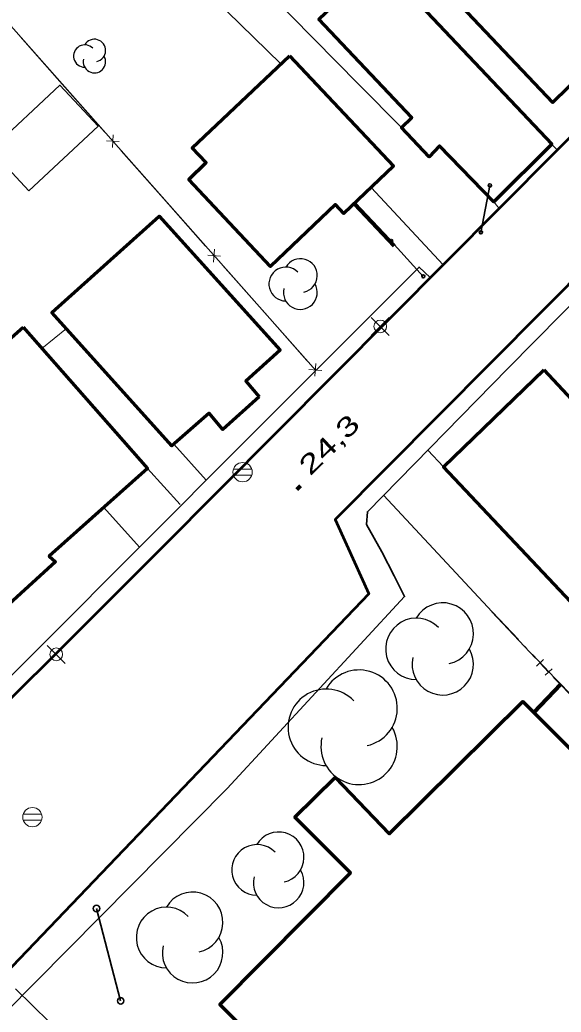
# Model space of a CAD drawing. Extents: x 356765 to 358572, y 5103174 to 5104650.
# Drawn here: x 357981.1 to 358023.7, y 5103611.5 to 5103689.4 of the extents above; entities that cross this region are included whole.
import ezdxf

# ---------------------------------------------------------------- set-up
doc = ezdxf.new("R2010")
doc.units = 0
doc.header["$LTSCALE"] = 0.6
doc.linetypes.add('DOT_DASHED', pattern=[7.7, 5, -1.2, 0.3, -1.2])
for name, color, linetype, lineweight in [('19', 7, 'Continuous', 13), ('21', 7, 'Continuous', 53), ('22', 7, 'Continuous', 35), ('3', 7, 'Continuous', 140), ('31', 7, 'Continuous', 70), ('36', 7, 'Continuous', 13), ('37', 7, 'Continuous', 13), ('44', 7, 'Continuous', 25)]:
    doc.layers.add(name, color=color, linetype=linetype, lineweight=lineweight)

msp = doc.modelspace()

# ---------------------------------------------------------------- linework, layer by layer
at = {"layer": '19'}
for p, q in [((358001.64, 5103685.97), (357994.29, 5103693.16)), ((358022.93, 5103679.65), (358023.36, 5103679.21)), ((358014.39, 5103670.19), (358008.74, 5103676.26)), ((358018.37, 5103675.15), (358018.79, 5103674.61)), ((357984.78, 5103665.18), (357982.86, 5103663.62)), ((357995.77, 5103653.28), (357993.23, 5103656.11)), ((358014.43, 5103654.33), (358013.19, 5103655.63)), ((358009.72, 5103652.09), (358018.25, 5103642.94)), ((357990.52, 5103648), (357987.72, 5103651.13))]:
    msp.add_line(p, q, dxfattribs=at)
msp.add_lwpolyline([(357996.83, 5103695.51), (358000.7, 5103691.56), (358007.77, 5103684.36), (358011.13, 5103680.99)], dxfattribs=at)
at = {"layer": '21'}
for points in [[(357887.7, 5103543.55), (357911.58, 5103567.69), (357927.84, 5103583.94), (357943.65, 5103599.54), (357954.66, 5103610.63), (357972.41, 5103628.12), (357992.28, 5103647.95), (358010.31, 5103666.09), (358027.51, 5103683.37), (358038.73, 5103694.84), (358064.53, 5103720.9), (358084.34, 5103740.73), (358091.36, 5103748.08), (358105.05, 5103761.99)], [(358101.28, 5103611.81), (358100.18, 5103612.86), (358091.58, 5103621.09), (358084.43, 5103627.86), (358076.21, 5103635.55), (358069.6, 5103641.75), (358060.61, 5103650.3), (358041.95, 5103667.58), (358040.37, 5103669.01), (358038.42, 5103670.76), (358037.07, 5103671.74), (358035.53, 5103672.3), (358033.72, 5103672.49), (358031.79, 5103672.59), (358029.79, 5103672.37), (358027.98, 5103671.84), (358026.28, 5103670.67), (358005.91, 5103650.19), (358006.79, 5103648.23), (358008.55, 5103644.34), (357976.42, 5103610.8), (357969.13, 5103603.18), (357965.78, 5103599.68), (357906.39, 5103538.83)]]:
    msp.add_lwpolyline(points, dxfattribs=at)
at = {"layer": '22'}
for points in [[(358062.31, 5103645.23), (358040.31, 5103665.3), (358041.35, 5103666.43), (358038.37, 5103669.17), (358036.22, 5103670.68), (358034.28, 5103671.26), (358032.28, 5103671.33), (358030.33, 5103671.13), (358028.45, 5103670.55), (358026.25, 5103668.88), (358023.94, 5103666.55), (358023.71, 5103666.32), (358019.49, 5103662.05), (358008.44, 5103650.79), (358008.37, 5103649.8), (358009.59, 5103647.63), (358010.54, 5103645.76), (358011.37, 5103644.12), (357997.43, 5103629.05), (357979.91, 5103611.37), (357979.38, 5103610.84), (357977.94, 5103609.34)], [(357887.54, 5103543.4), (357886.48, 5103544.42), (357902.45, 5103560.73), (357923.92, 5103582.46), (357946.05, 5103603.62), (357962.84, 5103620.36), (357965.15, 5103622.66), (357968.27, 5103625.77), (357977.81, 5103635.28), (357982.73, 5103640.18), (357998.72, 5103656.24), (358012.51, 5103670.01), (358013.39, 5103669.19)]]:
    msp.add_lwpolyline(points, dxfattribs=at)
at = {"layer": '3'}
msp.add_line((358002.91, 5103652.54), (358003.19, 5103652.82), dxfattribs=at)
at = {"layer": '31'}
for points in [[(358030.22, 5103689.98), (358023.01, 5103682.93), (358012.46, 5103694.09), (358013.62, 5103695.24), (358008.59, 5103700.51), (358014.76, 5103706.49), (358030.22, 5103689.98)], [(358009.36, 5103694.03), (358022.94, 5103679.66), (358018.37, 5103675.15), (358014.12, 5103679.54), (358013.31, 5103678.67), (358011.13, 5103680.99), (358011.94, 5103681.76), (358004.62, 5103689.49), (358009.36, 5103694.03)], [(358002.32, 5103686.61), (358010.5, 5103677.93), (358006.58, 5103674.22), (358005.94, 5103674.93), (358000.83, 5103670.05), (357994.42, 5103676.88), (357995.77, 5103678.22), (357994.68, 5103679.38), (358002.32, 5103686.61)], [(357999.93, 5103659.82), (357997.08, 5103657.26), (357996, 5103658.53), (357993.06, 5103655.96), (357983.65, 5103666.44), (357992.08, 5103674.01), (358001.59, 5103663.48), (357998.88, 5103661.05), (357999.93, 5103659.82)], [(357981.38, 5103665.3), (357991.15, 5103654.2), (357983.44, 5103647.3), (357983.94, 5103646.86), (357977.54, 5103641.03), (357967.32, 5103652.84), (357981.38, 5103665.3)], [(358022.31, 5103661.93), (358025.98, 5103658.01), (358028.94, 5103654.87), (358026.66, 5103652.48), (358030.78, 5103648.2), (358025.3, 5103642.8), (358014.43, 5103654.33), (358022.31, 5103661.93)]]:
    msp.add_lwpolyline(points, close=True, dxfattribs=at)
at = {"layer": '31', "lineweight": 35}
msp.add_lwpolyline([(357981.83, 5103676), (357987.28, 5103681.08), (357984.27, 5103684.3), (357978.83, 5103679.22), (357981.83, 5103676)], close=True, dxfattribs=at)
at = {"layer": '31'}
msp.add_lwpolyline([(358032.17, 5103577.12), (357996.85, 5103612.07), (358007.12, 5103622.43), (358002.74, 5103626.79), (358005.9, 5103629.9), (358010.16, 5103625.49), (358020.66, 5103635.88), (358020.66, 5103635.88), (358021.52, 5103635.01), (358049.95, 5103606.68)], dxfattribs=at)
at = {"layer": '36', "lineweight": 35}
for p, q in [((358018.07, 5103676.42), (358017.36, 5103672.74)), ((358010.31, 5103672.06), (358012.84, 5103669.28)), ((357987.15, 5103619.62), (357989.05, 5103612.36)), ((357980.78, 5103613.32), (357983.45, 5103610.68))]:
    msp.add_line(p, q, dxfattribs=at)
at = {"layer": '36'}
for p, q in [((358010.16, 5103664.64), (358008.75, 5103666.05)), ((358008.75, 5103664.64), (358010.16, 5103666.05)), ((357999.36, 5103654.13), (357997.91, 5103654.13)), ((357997.91, 5103653.67), (357999.36, 5103653.67)), ((357984.69, 5103638.88), (357983.28, 5103640.29)), ((357983.28, 5103638.88), (357984.69, 5103640.29)), ((357982.83, 5103627.03), (357981.38, 5103627.03)), ((357981.38, 5103626.57), (357982.83, 5103626.57))]:
    msp.add_line(p, q, dxfattribs=at)
at = {"layer": '36', "lineweight": 35}
for centre, radius in [((358018.0751, 5103676.4269), 0.125), ((358017.3674, 5103672.7443), 0.125), ((358010.3152, 5103672.0615), 0.125), ((358012.8394, 5103669.2883), 0.125), ((357987.151, 5103619.6207), 0.25), ((357989.0531, 5103612.3659), 0.25)]:
    msp.add_circle(centre, radius, dxfattribs=at)
at = {"layer": '36'}
for centre, radius in [((358009.4568, 5103665.3474), 0.5), ((357998.6368, 5103653.9009), 0.7588), ((357983.9868, 5103639.5874), 0.5), ((357982.1136, 5103626.7994), 0.7588)]:
    msp.add_circle(centre, radius, dxfattribs=at)
at = {"layer": '37'}
for p, q in [((357960.58, 5103711.33), (358004.38, 5103661.9)), ((357981.14, 5103688.13), (357984.46, 5103684.39)), ((357984.46, 5103684.39), (357987.77, 5103680.64)), ((357988.4, 5103679.4), (357988.46, 5103680.4)), ((357987.93, 5103679.93), (357988.93, 5103679.87)), ((357989.1, 5103679.15), (357992.41, 5103675.4)), ((357992.41, 5103675.4), (357995.73, 5103671.66)), ((357995.89, 5103670.94), (357996.89, 5103670.88)), ((357996.36, 5103670.41), (357996.42, 5103671.41)), ((357997.06, 5103670.17), (358000.37, 5103666.42)), ((358000.37, 5103666.42), (358003.69, 5103662.68)), ((358004.32, 5103661.43), (358004.38, 5103662.43)), ((358003.85, 5103661.96), (358004.85, 5103661.9)), ((357993.74, 5103651.36), (357991.15, 5103654.2)), ((357993.74, 5103651.36), (357991.15, 5103654.2)), ((358023.64, 5103637.25), (358021.52, 5103635.01))]:
    msp.add_line(p, q, dxfattribs=at)
at = {"layer": '37', "lineweight": 90}
msp.add_line((358010.54, 5103671.69), (358007.45, 5103674.95), dxfattribs=at)
at = {"layer": '37', "lineweight": 25}
for p, q in [((358018.23, 5103642.92), (358021.66, 5103639.28)), ((358022.28, 5103639.18), (358021.74, 5103638.67)), ((358022.01, 5103638.92), (358022.69, 5103638.19)), ((358022.97, 5103638.46), (358022.42, 5103637.94))]:
    msp.add_line(p, q, dxfattribs=at)
at = {"layer": '37', "lineweight": 158}
msp.add_line((358023.64, 5103637.25), (358021.52, 5103635.01), dxfattribs=at)
at = {"layer": '37', "linetype": 'DOT_DASHED', "lineweight": 25}
msp.add_lwpolyline([(358018.25, 5103642.94), (358023.18, 5103637.72), (358023.64, 5103637.25), (358029.7, 5103630.93), (358039.28, 5103620.37)], dxfattribs=at)
at = {"layer": '37', "lineweight": 25}
msp.add_lwpolyline([(358023.04, 5103637.83), (358023.16, 5103637.7), (358023.62, 5103637.23), (358026.5, 5103634.23)], dxfattribs=at)
at = {"layer": '44'}
for centre, radius, start, end in [((357986.2304, 5103686.59), 0.8809, 44.11537, 269.80396), ((357986.9879, 5103687.0305), 0.8809, 282.26917, 149.72626), ((357986.9879, 5103686.1496), 0.8809, 166.93686, 29.62122), ((358003.1746, 5103669.3441), 1.3279, 282.26917, 149.72626), ((358002.0326, 5103668.6802), 1.3279, 44.11537, 269.80396), ((358003.1746, 5103668.0162), 1.3279, 166.93686, 29.62122), ((358014.3686, 5103641.2223), 2.4149, 282.26917, 149.72626), ((358012.2918, 5103640.0148), 2.4149, 44.11537, 269.80396), ((358014.3686, 5103638.8074), 2.4149, 166.93686, 29.62122), ((358007.7938, 5103635.3591), 3.0019, 282.26917, 149.72626), ((358005.2122, 5103633.8582), 3.0019, 44.11537, 269.80396), ((358007.7938, 5103632.3572), 3.0019, 166.93686, 29.62122), ((358001.4694, 5103623.648), 1.9858, 282.26917, 149.72626), ((357999.7616, 5103622.6551), 1.9858, 44.11537, 269.80396), ((358001.4694, 5103621.6622), 1.9858, 166.93686, 29.62122), ((357994.7045, 5103618.5346), 2.3811, 282.26917, 149.72626), ((357992.6567, 5103617.3441), 2.3811, 44.11537, 269.80396), ((357994.7045, 5103616.1535), 2.3811, 166.93686, 29.62122)]:
    msp.add_arc(centre, radius, start, end, dxfattribs=at)

# ---------------------------------------------------------------- texts
at = {"layer": '3', "width": 1.45}
msp.add_text('24,3   ', height=1.5, rotation=44.619, dxfattribs=at).set_placement((358003.95, 5103653.55))

doc.saveas('drawing.dxf')
